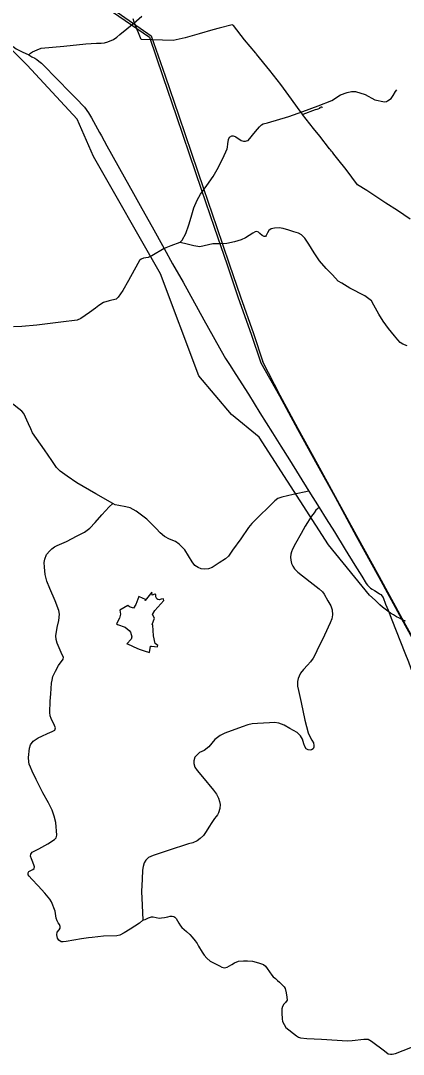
# Model space of a CAD drawing. Extents: x -789162 to -606354, y -1062736 to -945481.
# Drawn here: x -680961 to -678482, y -1004609 to -997921 of the extents above; entities that cross this region are included whole.
import ezdxf

# ---------------------------------------------------------------- set-up
doc = ezdxf.new("R2010")
doc.units = 0
for name, color, linetype in [('_SIRSI VZTAHY_ELEKTRICKE VEDENI VN 110 kV S', 7, 'Continuous'), ('_SIRSI VZTAHY_OP vodnich zdroju II stupne', 7, 'Continuous'), ('_SIRSI VZTAHY_SILNICE I TRIDY_STAV', 7, 'Continuous'), ('_SIRSI VZTAHY_SILNICE III TRIDY_STAV', 7, 'Continuous'), ('_SIRSI VZTAHY_VTL PLYNOVOD', 7, 'Continuous'), ('_SIRSI VZTAHY_ZELEZNICE NAVRH', 7, 'Continuous')]:
    doc.layers.add(name, color=color, linetype=linetype)

msp = doc.modelspace()

# ---------------------------------------------------------------- linework, layer by layer
at = {"layer": '_SIRSI VZTAHY_ELEKTRICKE VEDENI VN 110 kV S'}
for points in [[(-680366.6, -997864.1), (-680126.8, -998028.5), (-680039.2, -998282.9), (-679950.6, -998541.9), (-679868.4, -998782.7), (-679790.5, -999011.1), (-679706.5, -999257.2), (-679623.6, -999500.2), (-679550.8, -999714), (-679466.6, -999950.7), (-679406, -1000134.3)], [(-680358.1, -997851.7), (-680114.2, -998019), (-680025, -998278.1), (-679936.4, -998537.1), (-679854.2, -998777.9), (-679776.3, -999006.2), (-679692.3, -999252.3), (-679609.4, -999495.4), (-679536.6, -999709.1), (-679452.4, -999945.9), (-679391.8, -1000129.6)], [(-679406, -1000134.3), (-679284.3, -1000348.6), (-679167, -1000563.4), (-679039.8, -1000794.6), (-678924.6, -1001004.7), (-678786.7, -1001256), (-678640.2, -1001522.5), (-678493.2, -1001790.9), (-678345.2, -1002060.7), (-678189.4, -1002343.8), (-678061.6, -1002578.3), (-677920, -1002836.4), (-677800.6, -1003054.4)], [(-677794.1, -1003057), (-677916.4, -1002834.5), (-678058.1, -1002576.4), (-678185.3, -1002341.9), (-678341.7, -1002058.7), (-678489.6, -1001789.1), (-678636.7, -1001520.6), (-678783.2, -1001254.1), (-678921.1, -1001002.8), (-679036.5, -1000792.7), (-679163.1, -1000561.5), (-679280.8, -1000347.2), (-679391.8, -1000129.6)]]:
    msp.add_lwpolyline(points, dxfattribs=at)
at = {"layer": '_SIRSI VZTAHY_OP vodnich zdroju II stupne'}
msp.add_lwpolyline([(-680109, -1001828.2), (-680094.4, -1001788.1), (-680105.8, -1001762.9), (-680090.7, -1001737.3), (-680032.6, -1001672.3), (-680036, -1001665.4), (-680037.9, -1001663.2), (-680049.7, -1001664.4), (-680056.6, -1001667.3), (-680062.3, -1001669.5), (-680072.1, -1001665.6), (-680079.4, -1001663), (-680084.1, -1001650.2), (-680085.6, -1001634.1), (-680090, -1001631.4), (-680091.6, -1001632.1), (-680108.5, -1001639), (-680110.6, -1001618.4), (-680153.8, -1001672.6), (-680152.9, -1001666.6), (-680190.8, -1001648.9), (-680195.7, -1001647.4), (-680215.3, -1001698.1), (-680230.4, -1001723.1), (-680254.7, -1001714.9), (-680266.2, -1001704.6), (-680318, -1001735.7), (-680314.1, -1001760.6), (-680321.2, -1001787), (-680340.3, -1001823.8), (-680333.7, -1001829.1), (-680283.6, -1001846.6), (-680257.9, -1001867.4), (-680248.6, -1001878.4), (-680240, -1001908.9), (-680245.2, -1001923.1), (-680272.9, -1001952.4), (-680269.4, -1001953.6), (-680204.1, -1001982.7), (-680186.8, -1001990.7), (-680160.5, -1001997.8), (-680125.4, -1002010.3), (-680118.8, -1001968.6), (-680113.9, -1001968.7), (-680094.4, -1001971.2), (-680074.5, -1001973.4), (-680072.6, -1001964.1), (-680088.3, -1001951.5), (-680099.8, -1001902.2), (-680104.8, -1001832.6)], close=True, dxfattribs=at)
at = {"layer": '_SIRSI VZTAHY_SILNICE I TRIDY_STAV'}
for points in [[(-681009.6, -998088.1), (-680989.4, -998102.5), (-680951.4, -998123.7), (-680908.5, -998142.8)], [(-680908.5, -998142.8), (-680887.3, -998154.6), (-680868.8, -998164.2), (-680855.1, -998173.1), (-680841.8, -998182.5), (-680826, -998195.9), (-680812, -998209.5), (-680728.7, -998294.8), (-680636.6, -998389.5), (-680602.6, -998423.8), (-680547.9, -998482), (-680521.6, -998518.6), (-680502.8, -998549.1), (-680449.8, -998644.5), (-680437.5, -998667.2), (-680401.6, -998731.1), (-680289.1, -998932.2), (-680229.6, -999039.6), (-680175.6, -999137.2), (-680109.1, -999256.3), (-680031.5, -999395.3)], [(-680031.5, -999395.3), (-679976.5, -999494.5), (-679908.7, -999613.3), (-679773.4, -999857.8), (-679643.1, -1000092), (-679634.3, -1000107.8), (-679608.7, -1000146.9), (-679566.4, -1000209.8), (-679484.7, -1000338.6), (-679411, -1000458.1), (-679329.1, -1000588.2), (-679274.9, -1000674.3), (-679219.3, -1000763.1), (-679093.3, -1000965.3)], [(-679093.3, -1000965.3), (-679027.6, -1001070.5)], [(-679027.6, -1001070.5), (-678980.8, -1001143.6), (-678928.2, -1001229.7), (-678858.7, -1001342.2), (-678796.5, -1001443.8), (-678751.6, -1001515.2), (-678722.4, -1001562.3), (-678714.8, -1001573.2), (-678706.3, -1001582.6), (-678693.7, -1001593.3), (-678683.1, -1001600.4), (-678668, -1001608.8), (-678651.2, -1001618.5), (-678635.5, -1001629.4), (-678628.4, -1001635.1), (-678613.7, -1001653.9), (-678597, -1001696), (-678580.3, -1001736.2), (-678556.8, -1001798.3), (-678472.5, -1002010.9), (-678449, -1002070.6), (-678413.9, -1002166.9), (-678335.7, -1002357.9), (-678313.6, -1002416.2)]]:
    msp.add_lwpolyline(points, dxfattribs=at)
at = {"layer": '_SIRSI VZTAHY_SILNICE III TRIDY_STAV'}
for points in [[(-680908.5, -998142.8), (-680897.7, -998132.3), (-680883.1, -998123.1), (-680852.7, -998109), (-680827, -998100.1), (-680681.8, -998086), (-680537.7, -998071.7), (-680469.2, -998067.2), (-680438.9, -998067.1), (-680418.4, -998065.7), (-680395.4, -998058.2), (-680360.2, -998043.1), (-680338, -998028.5), (-680317.7, -998010.8), (-680226.6, -997936.6), (-680175.2, -997892.4)], [(-679928.6, -999357.3), (-679914.8, -999341.4), (-679891.2, -999299.3), (-679871.1, -999242.1), (-679856.7, -999191.9), (-679840, -999132.4), (-679818, -999083.4), (-679795.3, -999043.4), (-679754.9, -998987.1), (-679713.1, -998930.5), (-679687.2, -998884.4), (-679651.8, -998813), (-679622.9, -998751.1), (-679621, -998739.1), (-679617.8, -998717.8), (-679615, -998690.5), (-679607, -998674.9), (-679593.8, -998666.2), (-679584.4, -998665.8), (-679570.5, -998670.4), (-679567, -998672.8), (-679532.6, -998696.3), (-679518.1, -998701.1), (-679503.5, -998700.6), (-679496.9, -998699.2), (-679487.8, -998696.3), (-679439, -998638.1), (-679413.1, -998608.9), (-679400.4, -998595.4), (-679389.1, -998589.4), (-679362.6, -998581.8), (-679224.7, -998540.9), (-679132.8, -998509.2), (-679033.8, -998472.8), (-678945.3, -998437.3), (-678888, -998402.1), (-678845.6, -998385.9), (-678817.8, -998379.1), (-678791.9, -998379.1), (-678729.9, -998398.6), (-678665.7, -998434.2), (-678604.4, -998446.1), (-678591.8, -998445.1), (-678584.1, -998440.2), (-678561.6, -998423.9), (-678548.8, -998405.9), (-678533.2, -998380), (-678524.5, -998369.5)], [(-678457.1, -1000025.2), (-678485.4, -1000013.8), (-678502.7, -1000003), (-678517.4, -999986.2), (-678538.7, -999960.8), (-678577.4, -999914.1), (-678612.6, -999865.9), (-678640.6, -999820.2), (-678672.9, -999762), (-678689.1, -999735.1), (-678705.3, -999720.1), (-678731.7, -999702.2), (-678827.5, -999652.1), (-678879.8, -999620), (-678903.1, -999606.2), (-678922, -999587.6), (-678943.1, -999563.6), (-678981.8, -999523.8), (-679025.8, -999475.1), (-679060.6, -999423.6), (-679094.3, -999368.1), (-679120.6, -999328.3), (-679140.6, -999307.4), (-679160, -999296.6), (-679190.5, -999286.8), (-679224.4, -999276.5), (-679260, -999265.2), (-679287.1, -999260.7), (-679316.3, -999263.2), (-679337.2, -999268.6), (-679353.1, -999280), (-679361.3, -999294.9), (-679369.6, -999311.8), (-679375.6, -999317.9), (-679384.2, -999318.2), (-679397.4, -999311.9), (-679410.4, -999298.2), (-679419.7, -999289), (-679431.5, -999286.4), (-679442.3, -999288.7), (-679457.1, -999296.8), (-679504.4, -999326.3), (-679532.3, -999339.3), (-679576.2, -999352.2), (-679626.2, -999363.1), (-679664.8, -999365.2), (-679716, -999365.9), (-679800, -999384.2), (-679838.9, -999377.8), (-679898.5, -999363.2), (-679928.6, -999357.3)], [(-680031.5, -999395.3), (-680110.9, -999443.7), (-680135.5, -999453.3), (-680164.7, -999457.7), (-680179.9, -999464.2), (-680190.2, -999473.2), (-680201.9, -999493.6), (-680263.1, -999603.1), (-680299.2, -999666.8), (-680328.8, -999710.6), (-680342.4, -999722.4), (-680388.3, -999734.8), (-680424.1, -999745.9), (-680453.9, -999764.1), (-680475.7, -999781.1), (-680514.2, -999809.2), (-680570.6, -999848.9), (-680594.2, -999859.9), (-680701.3, -999872.1), (-680855.7, -999892.3), (-680952.5, -999900.9), (-681007.5, -999902.5)], [(-679928.6, -999357.3), (-679987.5, -999377.2), (-680031.5, -999395.3)], [(-680363.8, -1001046.2), (-680473.4, -1000983), (-680596.6, -1000912.1), (-680660.4, -1000868.3), (-680705.6, -1000837), (-680728, -1000812.7), (-680757.6, -1000766.7), (-680807.2, -1000697.7), (-680884.6, -1000587.9), (-680895.7, -1000563.2), (-680910.3, -1000529.8), (-680939.8, -1000462.4), (-680952.8, -1000447.9), (-681021.2, -1000394.1)], [(-679093.3, -1000965.3), (-679195.2, -1000988.1), (-679269.5, -1001005.2), (-679294.3, -1001013.2), (-679313.9, -1001028.7), (-679343.1, -1001056.7), (-679426.7, -1001137.7), (-679462.6, -1001174.2), (-679485, -1001200.7), (-679535.3, -1001274.7), (-679588.7, -1001347.2), (-679615.2, -1001386.5), (-679634.6, -1001403.6), (-679675.3, -1001429.2), (-679719.4, -1001459.9), (-679743.7, -1001468.3), (-679768.2, -1001471), (-679791.9, -1001467.4), (-679811.2, -1001460.2), (-679831.5, -1001445.6), (-679850.5, -1001423.4), (-679898.1, -1001346.2), (-679913.7, -1001328.6), (-679933.8, -1001308), (-679957, -1001291.5), (-679997.3, -1001275.5), (-680029.8, -1001258), (-680057.1, -1001235.3), (-680083.4, -1001206.9), (-680119.5, -1001169.7), (-680143.3, -1001146.5), (-680177.3, -1001121.3), (-680212.9, -1001096), (-680250.6, -1001074.3), (-680278.4, -1001067.6), (-680325.1, -1001058.2), (-680349.4, -1001053), (-680363.8, -1001046.2)], [(-680168.4, -1003741.4), (-680190.1, -1003760.7), (-680251.1, -1003799.2), (-680290.9, -1003824.2), (-680318, -1003838.3), (-680337.1, -1003842.2), (-680423, -1003845.6), (-680496.6, -1003852.9), (-680521.5, -1003856.6), (-680567.1, -1003862.9), (-680665.1, -1003880.3), (-680685.1, -1003882.4), (-680697.5, -1003882.1), (-680713.2, -1003871.4), (-680722, -1003857.1), (-680726.4, -1003835.5), (-680724.1, -1003819.3), (-680711.3, -1003804.8), (-680703.6, -1003793.9), (-680704.4, -1003781.9), (-680710, -1003768.9), (-680716.6, -1003759.3), (-680723.9, -1003744.7), (-680731.6, -1003729.5), (-680737.3, -1003682.9), (-680759.9, -1003623.4), (-680771.9, -1003606.3), (-680804.2, -1003567.1), (-680847.3, -1003519.1), (-680887.1, -1003477.1), (-680906.5, -1003456.8), (-680911.6, -1003447.2), (-680911.2, -1003434.7), (-680907.8, -1003426.9), (-680899.5, -1003421.5), (-680882.4, -1003414.5), (-680873.5, -1003406.3), (-680871.3, -1003397.1), (-680872.1, -1003389.1), (-680880.9, -1003365.3), (-680889.8, -1003344.4), (-680895.8, -1003327.9), (-680895.5, -1003313.7), (-680885.3, -1003301.8), (-680842.5, -1003279.1), (-680784, -1003247.7), (-680741.2, -1003219.5), (-680731.5, -1003208.7), (-680726.6, -1003190.8), (-680732.6, -1003110.1), (-680743.7, -1003068.7), (-680757.4, -1003029.7), (-680780.7, -1002981.8), (-680816.5, -1002918.5), (-680834.4, -1002882.7), (-680861.1, -1002831.6), (-680886, -1002777), (-680897.7, -1002751.2), (-680905.2, -1002731.9), (-680908.2, -1002717.9), (-680909.4, -1002689.7), (-680903.7, -1002629.3), (-680896.9, -1002607.6), (-680880.4, -1002584.2), (-680847.8, -1002562.4), (-680823.9, -1002551.4), (-680787.5, -1002533.2), (-680755.8, -1002519.9), (-680738.5, -1002511.2), (-680734.5, -1002496.7), (-680741.2, -1002481), (-680762.8, -1002435.5), (-680770.3, -1002418.7), (-680771.2, -1002398.5), (-680769.4, -1002323.9), (-680766.1, -1002276.8), (-680760.7, -1002207.5), (-680756.4, -1002187.6), (-680751.2, -1002165.7), (-680735, -1002131), (-680714.8, -1002093.5), (-680684.8, -1002053.6), (-680683, -1002039.7), (-680691.4, -1002024.5), (-680704.4, -1001993.6), (-680723.4, -1001949.2), (-680730.6, -1001926.1), (-680732.5, -1001900.7), (-680724.4, -1001848.5), (-680714.1, -1001802.9), (-680709.3, -1001762.4), (-680713.2, -1001738.8), (-680737.3, -1001675.3), (-680771.9, -1001596.2), (-680791.7, -1001548.7), (-680802.1, -1001505.4), (-680806.8, -1001458.4), (-680807.4, -1001427.5), (-680803.9, -1001404.7), (-680793.1, -1001376.3), (-680772.4, -1001350.7), (-680759.6, -1001338.5), (-680742.3, -1001325.5), (-680723.9, -1001316.3), (-680663.3, -1001290.3), (-680593.9, -1001255.1), (-680546.2, -1001230.7), (-680513.3, -1001205.8), (-680477.8, -1001169.2), (-680434.2, -1001119.7), (-680388.3, -1001066.6), (-680363.8, -1001046.2)], [(-679027.6, -1001070.5), (-679039, -1001080.2), (-679047.9, -1001089.4), (-679060.6, -1001106.3), (-679076.2, -1001127.2), (-679117.1, -1001192.3), (-679143.1, -1001238.6), (-679180.3, -1001304.9), (-679199, -1001340.4), (-679205.4, -1001357.1), (-679211.1, -1001372.9), (-679212.5, -1001393.1), (-679211.4, -1001411.2), (-679207.1, -1001432.9), (-679198.5, -1001450.4), (-679186.4, -1001469.1), (-679165.5, -1001490.4), (-679085.3, -1001552.4), (-679027.4, -1001596.8), (-679005.2, -1001617.4), (-678995.8, -1001631.1), (-678970.7, -1001674.3), (-678951.6, -1001708.6), (-678943.4, -1001734.2), (-678939.9, -1001765.8), (-678944.4, -1001790.6), (-678956.4, -1001818.6), (-678992.6, -1001897.7), (-679042.6, -1001999.7), (-679054.8, -1002026.7), (-679066.6, -1002046.1), (-679083.3, -1002069), (-679103.7, -1002092.4), (-679128.2, -1002120), (-679147.1, -1002144.3), (-679157.7, -1002162.6), (-679163.7, -1002178.5), (-679167.2, -1002198.2), (-679166.6, -1002227.4), (-679161.2, -1002255), (-679144.8, -1002332.8), (-679120.1, -1002446.3), (-679098.1, -1002528.5), (-679089.8, -1002548.6), (-679074.2, -1002576.9), (-679064.1, -1002593.4), (-679061.2, -1002611.2), (-679061.8, -1002622), (-679066.2, -1002632.1), (-679076.9, -1002640.1), (-679085.9, -1002642.5), (-679098.5, -1002639.9), (-679111.5, -1002633), (-679120.1, -1002618.7), (-679126.6, -1002601), (-679135.2, -1002570), (-679148.5, -1002549.7), (-679170.7, -1002527.7), (-679193, -1002513.5), (-679216.1, -1002501), (-679254.3, -1002478.9), (-679289.2, -1002466.1), (-679315.8, -1002462.7), (-679348.4, -1002464.1), (-679427.2, -1002468), (-679461.7, -1002472.1), (-679488.6, -1002477.9), (-679526.7, -1002490.3), (-679637.8, -1002532.2), (-679669.4, -1002545.9), (-679703.5, -1002573.5), (-679741, -1002619.9), (-679772.2, -1002642.6), (-679802.1, -1002656), (-679817.7, -1002671.5), (-679831.8, -1002686.7), (-679838.3, -1002709.7), (-679837.9, -1002727.9), (-679833.1, -1002750.8), (-679817.8, -1002773.8), (-679782.9, -1002814.1), (-679710.5, -1002900.2), (-679691.4, -1002925.3), (-679678.1, -1002951.6), (-679672.4, -1002972.6), (-679669.1, -1002992.8), (-679671.3, -1003018.7), (-679679.8, -1003047.2), (-679685.3, -1003060.1), (-679694.4, -1003071.5), (-679704.8, -1003084.1), (-679722.1, -1003109.7), (-679741.3, -1003140.3), (-679758.4, -1003168.5), (-679776.8, -1003192.9), (-679797.8, -1003213.5), (-679818.1, -1003227.5), (-679844.8, -1003240.3), (-679872.5, -1003248.1), (-679899, -1003255.9), (-679978.7, -1003281.5), (-680101.7, -1003322.4), (-680117.2, -1003328.5), (-680131.8, -1003336.7), (-680149, -1003353.9), (-680159.8, -1003371), (-680167.9, -1003394.2), (-680172.1, -1003417.7), (-680174, -1003476.8), (-680176.9, -1003555.8), (-680172.8, -1003643.8), (-680168.4, -1003741.4)], [(-680168.4, -1003741.4), (-680155.1, -1003736.6), (-680132.9, -1003726.1), (-680113.6, -1003720.5), (-680102.4, -1003719.6), (-680082.6, -1003723.4), (-680064, -1003728.1), (-680048.1, -1003726.7), (-680028.6, -1003724), (-680007.1, -1003719.8), (-679992.8, -1003716.4), (-679979.8, -1003715.2), (-679969, -1003717.1), (-679961.5, -1003722.2), (-679952.4, -1003731.2), (-679935.4, -1003761.5), (-679926.2, -1003777.7), (-679915.7, -1003788.2), (-679885.5, -1003815.5), (-679864.3, -1003834.2), (-679849, -1003851.4), (-679830, -1003874.6), (-679818.2, -1003893.3), (-679808.4, -1003910.1), (-679785.4, -1003949.3), (-679772.5, -1003968.2), (-679755.7, -1003988.2), (-679732.8, -1004005.7), (-679703.1, -1004021.9), (-679673.6, -1004037.4), (-679656.6, -1004045.4), (-679640.4, -1004049.1), (-679623.6, -1004045.3), (-679592.8, -1004028.1), (-679574.5, -1004016.7), (-679548.9, -1004006.5), (-679518.2, -1004004.7), (-679491.2, -1004004.4), (-679458.7, -1004005.9), (-679420.5, -1004017.4), (-679388.3, -1004028.9), (-679375, -1004040), (-679363.4, -1004053.3), (-679333.7, -1004096.6), (-679324.1, -1004108.3), (-679309.3, -1004119.6), (-679296.3, -1004131.1), (-679283.8, -1004142.1), (-679254.5, -1004172.1), (-679247.8, -1004182.7), (-679241.5, -1004211.6), (-679236.9, -1004238.7), (-679234, -1004258.4), (-679246.2, -1004273.8), (-679256, -1004284.1), (-679264.6, -1004299.1), (-679268.4, -1004314.9), (-679269, -1004342.5), (-679265.9, -1004380), (-679263.6, -1004397.8), (-679254.2, -1004417.3), (-679243.5, -1004436.6), (-679175, -1004489.5), (-679161.3, -1004498.1), (-679147.4, -1004501.7), (-679108, -1004506.1), (-679011.8, -1004512.4), (-678844.1, -1004522.6), (-678814.3, -1004521), (-678737.2, -1004511.5), (-678710.7, -1004510.9), (-678688, -1004524.5), (-678605.1, -1004587.3), (-678580.2, -1004605.7), (-678566.1, -1004609.5), (-678554.8, -1004608.9), (-678533.1, -1004603.5), (-678322.5, -1004521.2)]]:
    msp.add_lwpolyline(points, dxfattribs=at)
at = {"layer": '_SIRSI VZTAHY_VTL PLYNOVOD'}
for points in [[(-679135.6, -998527.2), (-679142.3, -998517.8), (-679142.6, -998517.4), (-679150.5, -998506.2), (-679222.8, -998405.1), (-679276.3, -998334.5), (-679346.5, -998244.8), (-679432.3, -998137.2), (-679434.9, -998133.9), (-679435.1, -998133.7), (-679436.5, -998132), (-679510.9, -998044.3), (-679582.3, -997951.9), (-679591.7, -997948.9), (-679674.9, -997970.7), (-679714.9, -997981.3), (-679804.4, -998006.4), (-679894, -998032), (-679972.4, -998049.5), (-680179, -998043.4), (-680221.1, -997942.4), (-680224, -997935.6), (-680225.9, -997930.9), (-680226, -997930.9), (-680232, -997909.4)], [(-679135.6, -998527.2), (-679135.1, -998526.7), (-679134.8, -998526.6), (-679134.8, -998526.5), (-679134.1, -998526.2), (-679133.9, -998526.2), (-679133, -998525.9), (-679132.4, -998525.7), (-679131.5, -998525.4), (-679051.6, -998497.1), (-679039.7, -998492.9), (-679033.4, -998490.7), (-679022.9, -998487), (-679022.5, -998486.8), (-679022.1, -998486.7), (-679021.8, -998486.6), (-679021.7, -998486.5), (-679022.8, -998483.1), (-679017.9, -998481.3), (-679011.7, -998478.9), (-679010.8, -998478.6), (-679010.6, -998478.8), (-679009.3, -998482.1), (-679005.8, -998480.7), (-679005.8, -998480.6), (-679005.9, -998480.4), (-679005.9, -998480.1), (-679006, -998480)], [(-678959.9, -998749.7), (-679023.7, -998668.5), (-679062.9, -998618.2), (-679134.6, -998528.4), (-679135.6, -998527.2)], [(-678959.9, -998749.7), (-678960.4, -998750), (-678960, -998750.6), (-678959.5, -998751.2), (-678959, -998751.8), (-678958.6, -998752.3), (-678958.2, -998751.9)], [(-678958.2, -998751.9), (-678959.1, -998750.8), (-678959.9, -998749.7)], [(-678438.5, -999204.6), (-678519.7, -999150.6), (-678594.6, -999101.1), (-678717.5, -999020.2), (-678778.8, -998984.4), (-678851.7, -998884.3), (-678905.9, -998817), (-678931.4, -998785.3), (-678941.8, -998772.2), (-678947.4, -998765.2), (-678947.6, -998765.1), (-678953.5, -998757.7), (-678958.2, -998751.9)]]:
    msp.add_lwpolyline(points, dxfattribs=at)
at = {"layer": '_SIRSI VZTAHY_ZELEZNICE NAVRH'}
for points in [[(-678700.4, -1001638.9), (-678966.7, -1001313.2), (-679414.9, -1000616.3), (-679595.9, -1000469.8), (-679806.1, -1000218.9), (-680055.6, -999559.5), (-680488.7, -998799.3), (-680595, -998558.5), (-680919.2, -998208.8), (-682198.1, -996934.1), (-682960.3, -996371.5), (-683206, -996232.1), (-683568.1, -996059.8), (-683785.9, -995930.6), (-683950.5, -995730.4), (-684191.1, -995360.4), (-684294.9, -995238.7), (-684753.3, -994759.8), (-684960.1, -994611.1)], [(-678468, -1001806.8), (-678488, -1001797.9), (-678507.7, -1001788.2), (-678527, -1001777.8), (-678545.9, -1001766.7), (-678564.4, -1001755), (-678582.4, -1001742.6), (-678600, -1001729.5), (-678617.1, -1001715.8), (-678633.7, -1001701.4), (-678649.8, -1001686.5), (-678665.3, -1001671), (-678700.4, -1001638.9)]]:
    msp.add_lwpolyline(points, dxfattribs=at)

doc.saveas('drawing.dxf')
